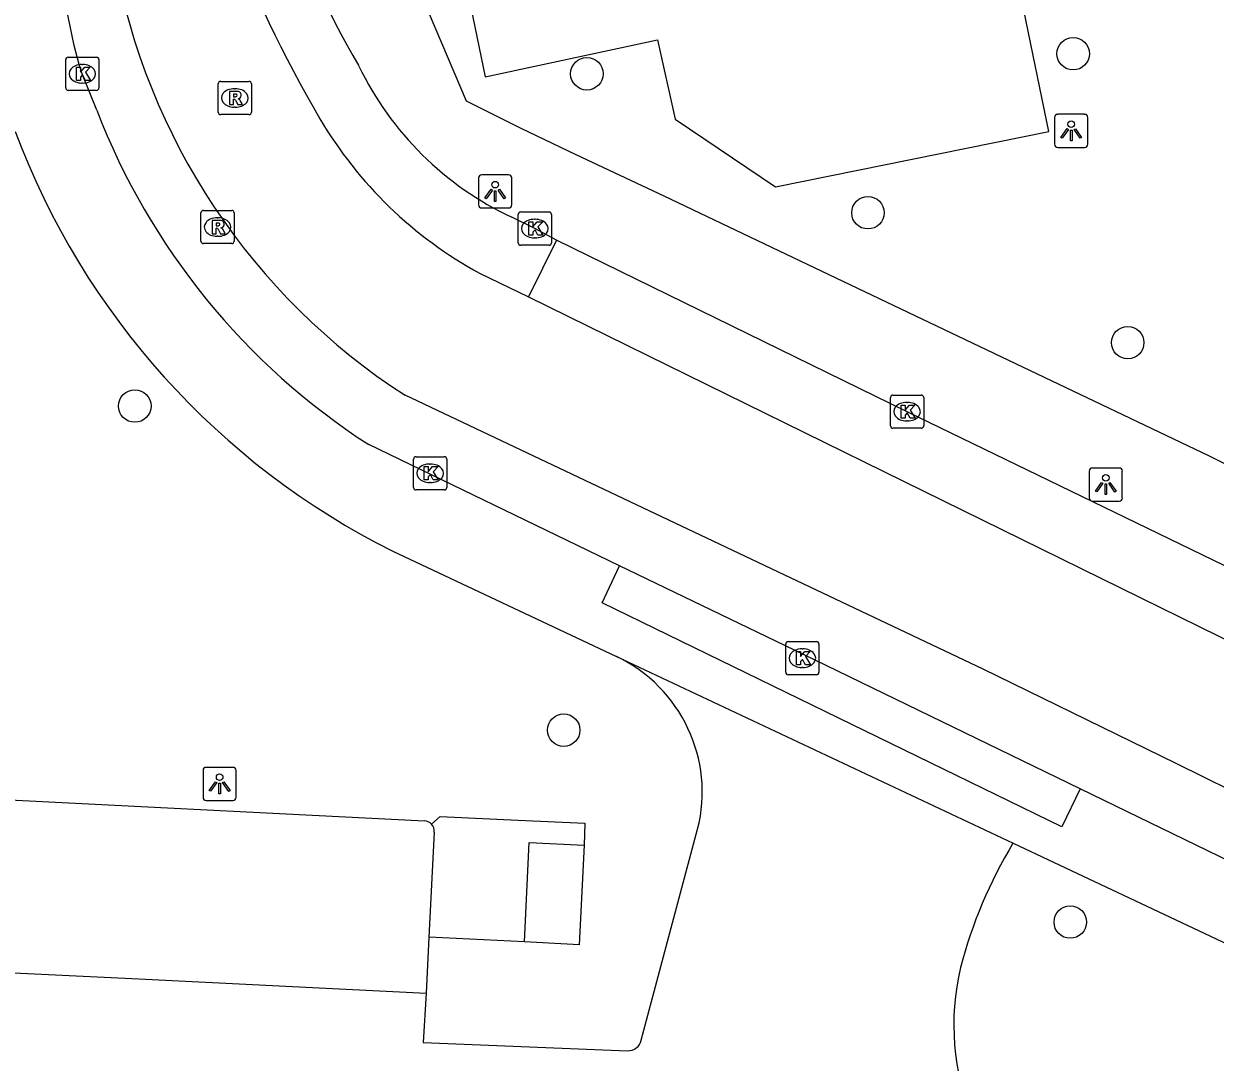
# Model space of a CAD drawing. Extents: x 162990 to 165007, y 383433 to 384336.
# Drawn here: x 164377.47 to 164413.35, y 384045.57 to 384076.84 of the extents above; entities that cross this region are included whole.
import ezdxf

# ---------------------------------------------------------------- set-up
doc = ezdxf.new("R2010")
doc.units = 0
for name, color, linetype in [('IMGEO_Boom', 7, 'Continuous'), ('IMGEO_Groenvoorziening', 7, 'Continuous'), ('IMGEO_Kolk', 7, 'Continuous'), ('IMGEO_Lichtpunt', 7, 'Continuous'), ('IMGEO_Parkeervlak_open', 7, 'Continuous'), ('IMGEO_Rijbaan_lokaal_gesloten', 7, 'Continuous'), ('IMGEO_Rioolput', 7, 'Continuous'), ('IMGEO_Voetpad_open', 7, 'Continuous')]:
    doc.layers.add(name, color=color, linetype=linetype)

msp = doc.modelspace()

# ---------------------------------------------------------------- linework, layer by layer
at = {"layer": 'IMGEO_Boom'}
for centre in [(164409.076, 384075.938), (164394.43, 384075.334), (164402.895, 384071.149), (164410.72, 384067.237), (164380.813, 384065.328), (164393.732, 384055.568), (164408.988, 384049.79)]:
    msp.add_circle(centre, 0.489, dxfattribs=at)
at = {"layer": 'IMGEO_Groenvoorziening'}
for points in [[(164389.752, 384052.737), (164390.015, 384052.973), (164392.359, 384052.855), (164394.37, 384052.768), (164394.344, 384052.105)], [(164392.551, 384049.195), (164389.672, 384049.338)]]:
    msp.add_lwpolyline(points, dxfattribs=at)
at = {"layer": 'IMGEO_Kolk'}
for p, q in [((164378.732, 384074.908), (164378.732, 384075.76)), ((164378.807, 384075.834), (164379.659, 384075.834)), ((164379.22, 384075.614), (164379.245, 384075.614)), ((164379.733, 384075.76), (164379.733, 384074.908)), ((164379.659, 384074.834), (164378.807, 384074.834)), ((164379.243, 384075.054), (164379.218, 384075.054)), ((164392.362, 384070.246), (164392.362, 384071.098)), ((164392.437, 384071.172), (164393.289, 384071.172)), ((164392.85, 384070.952), (164392.875, 384070.952)), ((164393.363, 384071.098), (164393.363, 384070.246)), ((164393.289, 384070.172), (164392.437, 384070.172)), ((164392.873, 384070.392), (164392.848, 384070.392)), ((164403.573, 384064.733), (164403.573, 384065.585)), ((164403.648, 384065.659), (164404.5, 384065.659)), ((164404.574, 384065.585), (164404.574, 384064.733)), ((164404.061, 384065.439), (164404.086, 384065.439)), ((164404.084, 384064.879), (164404.059, 384064.879)), ((164404.5, 384064.659), (164403.648, 384064.659)), ((164389.208, 384062.877), (164389.208, 384063.729)), ((164389.283, 384063.803), (164390.135, 384063.803)), ((164390.209, 384063.729), (164390.209, 384062.877)), ((164389.696, 384063.583), (164389.721, 384063.583)), ((164389.719, 384063.023), (164389.694, 384063.023)), ((164390.135, 384062.803), (164389.283, 384062.803)), ((164400.419, 384057.31), (164400.419, 384058.162)), ((164400.494, 384058.236), (164401.346, 384058.236)), ((164400.907, 384058.016), (164400.932, 384058.016)), ((164401.42, 384058.162), (164401.42, 384057.31)), ((164401.346, 384057.236), (164400.494, 384057.236)), ((164400.93, 384057.456), (164400.905, 384057.456))]:
    msp.add_line(p, q, dxfattribs=at)
for points in [[(164378.732, 384074.908), (164378.732, 384075.76)], [(164378.807, 384075.834), (164379.659, 384075.834)], [(164379.053, 384075.534), (164379.176, 384075.534), (164379.176, 384075.383), (164379.306, 384075.534), (164379.47, 384075.534), (164379.324, 384075.383), (164379.477, 384075.134), (164379.325, 384075.134), (164379.24, 384075.298), (164379.176, 384075.231), (164379.176, 384075.134), (164379.053, 384075.134), (164379.053, 384075.534)], [(164379.733, 384075.76), (164379.733, 384074.908)], [(164379.659, 384074.834), (164378.807, 384074.834)], [(164392.362, 384070.246), (164392.362, 384071.098)], [(164392.437, 384071.172), (164393.289, 384071.172)], [(164392.683, 384070.872), (164392.806, 384070.872), (164392.806, 384070.721), (164392.936, 384070.872), (164393.1, 384070.872), (164392.954, 384070.721), (164393.107, 384070.472), (164392.955, 384070.472), (164392.87, 384070.636), (164392.806, 384070.569), (164392.806, 384070.472), (164392.683, 384070.472), (164392.683, 384070.872)], [(164393.363, 384071.098), (164393.363, 384070.246)], [(164393.289, 384070.172), (164392.437, 384070.172)], [(164403.573, 384064.733), (164403.573, 384065.585)], [(164403.648, 384065.659), (164404.5, 384065.659)], [(164404.574, 384065.585), (164404.574, 384064.733)], [(164403.894, 384065.359), (164404.017, 384065.359), (164404.017, 384065.208), (164404.147, 384065.359), (164404.311, 384065.359), (164404.165, 384065.208), (164404.318, 384064.959), (164404.166, 384064.959), (164404.081, 384065.123), (164404.017, 384065.056), (164404.017, 384064.959), (164403.894, 384064.959), (164403.894, 384065.359)], [(164404.5, 384064.659), (164403.648, 384064.659)], [(164389.208, 384062.877), (164389.208, 384063.729)], [(164389.283, 384063.803), (164390.135, 384063.803)], [(164390.209, 384063.729), (164390.209, 384062.877)], [(164389.529, 384063.503), (164389.652, 384063.503), (164389.652, 384063.352), (164389.782, 384063.503), (164389.946, 384063.503), (164389.8, 384063.352), (164389.953, 384063.103), (164389.801, 384063.103), (164389.716, 384063.267), (164389.652, 384063.2), (164389.652, 384063.103), (164389.529, 384063.103), (164389.529, 384063.503)], [(164390.135, 384062.803), (164389.283, 384062.803)], [(164400.419, 384057.31), (164400.419, 384058.162)], [(164400.494, 384058.236), (164401.346, 384058.236)], [(164400.74, 384057.936), (164400.863, 384057.936), (164400.863, 384057.785), (164400.993, 384057.936), (164401.157, 384057.936), (164401.011, 384057.785), (164401.164, 384057.536), (164401.012, 384057.536), (164400.927, 384057.7), (164400.863, 384057.633), (164400.863, 384057.536), (164400.74, 384057.536), (164400.74, 384057.936)], [(164401.42, 384058.162), (164401.42, 384057.31)], [(164401.346, 384057.236), (164400.494, 384057.236)]]:
    msp.add_lwpolyline(points, dxfattribs=at)
for centre, start, end in [((164378.809, 384075.758), 91.552, 178.448), ((164378.809, 384075.758), 91.552, 178.448), ((164379.657, 384075.758), 1.552, 88.448), ((164379.657, 384075.758), 1.552, 88.448), ((164378.809, 384074.91), 181.552, 268.448), ((164378.809, 384074.91), 181.552, 268.448), ((164379.657, 384074.91), 271.552, 358.448), ((164379.657, 384074.91), 271.552, 358.448), ((164392.439, 384071.096), 91.552, 178.448), ((164392.439, 384071.096), 91.552, 178.448), ((164393.287, 384071.096), 1.552, 88.448), ((164393.287, 384071.096), 1.552, 88.448), ((164392.439, 384070.248), 181.552, 268.448), ((164392.439, 384070.248), 181.552, 268.448), ((164393.287, 384070.248), 271.552, 358.448), ((164393.287, 384070.248), 271.552, 358.448), ((164403.65, 384065.583), 91.552, 178.448), ((164403.65, 384065.583), 91.552, 178.448), ((164404.498, 384065.583), 1.552, 88.448), ((164404.498, 384065.583), 1.552, 88.448), ((164403.65, 384064.735), 181.552, 268.448), ((164403.65, 384064.735), 181.552, 268.448), ((164404.498, 384064.735), 271.552, 358.448), ((164404.498, 384064.735), 271.552, 358.448), ((164389.285, 384063.727), 91.552, 178.448), ((164389.285, 384063.727), 91.552, 178.448), ((164390.133, 384063.727), 1.552, 88.448), ((164390.133, 384063.727), 1.552, 88.448), ((164389.285, 384062.879), 181.552, 268.448), ((164389.285, 384062.879), 181.552, 268.448), ((164390.133, 384062.879), 271.552, 358.448), ((164390.133, 384062.879), 271.552, 358.448), ((164400.496, 384058.16), 91.552, 178.448), ((164400.496, 384058.16), 91.552, 178.448), ((164401.344, 384058.16), 1.552, 88.448), ((164401.344, 384058.16), 1.552, 88.448), ((164400.496, 384057.312), 181.552, 268.448), ((164400.496, 384057.312), 181.552, 268.448), ((164401.344, 384057.312), 271.552, 358.448), ((164401.344, 384057.312), 271.552, 358.448)]:
    msp.add_arc(centre, 0.0765, start, end, dxfattribs=at)
for centre, major_axis, ratio, start_param, end_param in [((164379.219, 384075.334), (-0.387, 0.002), 0.722429, 4.712389, 7.853982), ((164379.244, 384075.334), (-0.39, 0.002), 0.717154, 1.570796, 4.712389), ((164392.849, 384070.672), (-0.387, 0.002), 0.722429, 4.712389, 7.853982), ((164392.874, 384070.672), (-0.39, 0.002), 0.717154, 1.570796, 4.712389), ((164404.06, 384065.159), (-0.387, 0.002), 0.722429, 4.712389, 7.853982), ((164404.085, 384065.159), (-0.39, 0.002), 0.717154, 1.570796, 4.712389), ((164389.695, 384063.303), (-0.387, 0.002), 0.722429, 4.712389, 7.853982), ((164389.72, 384063.303), (-0.39, 0.002), 0.717154, 1.570796, 4.712389), ((164400.906, 384057.736), (-0.387, 0.002), 0.722429, 4.712389, 7.853982), ((164400.931, 384057.736), (-0.39, 0.002), 0.717154, 1.570796, 4.712389)]:
    msp.add_ellipse(centre, major_axis=major_axis, ratio=ratio, start_param=start_param, end_param=end_param, dxfattribs=at)
at = {"layer": 'IMGEO_Lichtpunt'}
for p, q in [((164409.42, 384074.113), (164408.612, 384074.113)), ((164409.42, 384074.113), (164408.612, 384074.113)), ((164408.518, 384074.018), (164408.518, 384073.211)), ((164408.518, 384074.018), (164408.518, 384073.211)), ((164409.514, 384073.211), (164409.514, 384074.018)), ((164409.514, 384073.211), (164409.514, 384074.018)), ((164408.612, 384073.117), (164409.42, 384073.117)), ((164408.612, 384073.117), (164409.42, 384073.117)), ((164392.071, 384072.291), (164391.263, 384072.291)), ((164392.071, 384072.291), (164391.263, 384072.291)), ((164391.169, 384072.196), (164391.169, 384071.389)), ((164391.169, 384072.196), (164391.169, 384071.389)), ((164392.165, 384071.389), (164392.165, 384072.196)), ((164392.165, 384071.389), (164392.165, 384072.196)), ((164391.263, 384071.295), (164392.071, 384071.295)), ((164391.263, 384071.295), (164392.071, 384071.295)), ((164409.56, 384063.367), (164409.56, 384062.56)), ((164409.56, 384063.367), (164409.56, 384062.56)), ((164410.462, 384063.462), (164409.654, 384063.462)), ((164410.462, 384063.462), (164409.654, 384063.462)), ((164410.556, 384062.56), (164410.556, 384063.367)), ((164410.556, 384062.56), (164410.556, 384063.367)), ((164409.654, 384062.466), (164410.462, 384062.466)), ((164409.654, 384062.466), (164410.462, 384062.466)), ((164382.87, 384054.353), (164382.87, 384053.546)), ((164382.87, 384054.353), (164382.87, 384053.546)), ((164383.772, 384054.448), (164382.964, 384054.448)), ((164383.772, 384054.448), (164382.964, 384054.448)), ((164383.866, 384053.546), (164383.866, 384054.353)), ((164383.866, 384053.546), (164383.866, 384054.353)), ((164382.964, 384053.452), (164383.772, 384053.452)), ((164382.964, 384053.452), (164383.772, 384053.452))]:
    msp.add_line(p, q, dxfattribs=at)
for points in [[(164408.892, 384073.682), (164408.931, 384073.654), (164408.743, 384073.392), (164408.705, 384073.419), (164408.892, 384073.682)], [(164408.994, 384073.634), (164409.041, 384073.634), (164409.041, 384073.312), (164408.994, 384073.312), (164408.994, 384073.634)], [(164409.104, 384073.654), (164409.142, 384073.681), (164409.329, 384073.419), (164409.29, 384073.391), (164409.104, 384073.654)], [(164391.543, 384071.86), (164391.582, 384071.832), (164391.394, 384071.57), (164391.356, 384071.597), (164391.543, 384071.86)], [(164391.645, 384071.812), (164391.692, 384071.812), (164391.692, 384071.49), (164391.645, 384071.49), (164391.645, 384071.812)], [(164391.755, 384071.832), (164391.793, 384071.859), (164391.98, 384071.597), (164391.941, 384071.569), (164391.755, 384071.832)], [(164409.934, 384063.031), (164409.973, 384063.003), (164409.785, 384062.741), (164409.747, 384062.768), (164409.934, 384063.031)], [(164410.036, 384062.983), (164410.083, 384062.983), (164410.083, 384062.661), (164410.036, 384062.661), (164410.036, 384062.983)], [(164410.146, 384063.003), (164410.184, 384063.03), (164410.371, 384062.768), (164410.332, 384062.74), (164410.146, 384063.003)], [(164383.244, 384054.017), (164383.283, 384053.989), (164383.095, 384053.727), (164383.057, 384053.754), (164383.244, 384054.017)], [(164383.456, 384053.989), (164383.494, 384054.016), (164383.681, 384053.754), (164383.642, 384053.726), (164383.456, 384053.989)], [(164383.346, 384053.969), (164383.393, 384053.969), (164383.393, 384053.647), (164383.346, 384053.647), (164383.346, 384053.969)]]:
    msp.add_lwpolyline(points, dxfattribs=at)
for centre in [(164409.017, 384073.816), (164391.668, 384071.994), (164410.059, 384063.165), (164383.369, 384054.151)]:
    msp.add_circle(centre, 0.0994, dxfattribs=at)
for centre, start, end in [((164408.612, 384074.018), 90, 180), ((164408.612, 384074.018), 90, 180), ((164409.42, 384074.018), 0, 90), ((164409.42, 384074.018), 0, 90), ((164408.612, 384073.211), 180, 270), ((164408.612, 384073.211), 180, 270), ((164409.42, 384073.211), 270, 0), ((164409.42, 384073.211), 270, 360), ((164391.263, 384072.196), 90, 180), ((164391.263, 384072.196), 90, 180), ((164392.071, 384072.196), 0, 90), ((164392.071, 384072.196), 0, 90), ((164391.263, 384071.389), 180, 270), ((164391.263, 384071.389), 180, 270), ((164392.071, 384071.389), 270, 0), ((164392.071, 384071.389), 270, 360), ((164409.654, 384063.367), 90, 180), ((164409.654, 384063.367), 90, 180), ((164410.462, 384063.367), 0, 90), ((164410.462, 384063.367), 0, 90), ((164409.654, 384062.56), 180, 270), ((164409.654, 384062.56), 180, 270), ((164410.462, 384062.56), 270, 0), ((164410.462, 384062.56), 270, 360), ((164382.964, 384054.353), 90, 180), ((164382.964, 384054.353), 90, 180), ((164383.772, 384054.353), 0, 90), ((164383.772, 384054.353), 0, 90), ((164382.964, 384053.546), 180, 270), ((164382.964, 384053.546), 180, 270), ((164383.772, 384053.546), 270, 0), ((164383.772, 384053.546), 270, 360)]:
    msp.add_arc(centre, 0.0946, start, end, dxfattribs=at)
at = {"layer": 'IMGEO_Parkeervlak_open'}
for points in [[(164385.289, 384129.163), (164385.757, 384128.041), (164386.327, 384125.358), (164381.241, 384124.244), (164391.371, 384075.241), (164396.559, 384076.361), (164397.085, 384073.972), (164400.111, 384071.928), (164408.342, 384073.595), (164407.589, 384077.249)], [(164375.243, 384053.561), (164389.536, 384052.842)], [(164389.831, 384052.496), (164389.672, 384049.338)], [(164389.672, 384049.338), (164389.588, 384047.652)]]:
    msp.add_lwpolyline(points, dxfattribs=at)
for centre, radius, start, end in [((164389.516, 384052.527), 0.316, 41.7382, 86.412), ((164389.52, 384052.528), 0.313, 354.214, 42.0843)]:
    msp.add_arc(centre, radius, start, end, dxfattribs=at)
at = {"layer": 'IMGEO_Rijbaan_lokaal_gesloten'}
for points in [[(164379.666, 384074.238), (164379.233, 384075.334), (164379.134, 384075.615), (164378.988, 384076.189), (164374.979, 384095.503), (164373.282, 384103.797), (164371.633, 384111.662), (164371.389, 384112.859)], [(164393.519, 384070.327), (164392.863, 384070.672), (164392.166, 384071.013)], [(164393.519, 384070.327), (164392.668, 384068.613)], [(164422.554, 384056.223), (164416.919, 384058.933), (164404.074, 384065.159), (164393.519, 384070.327)], [(164391.197, 384069.328), (164392.668, 384068.613)], [(164392.668, 384068.613), (164418.813, 384055.773), (164423.63, 384053.482), (164426.511, 384052.302), (164429.109, 384051.428), (164433.007, 384050.304)], [(164432.284, 384046.33), (164427.893, 384047.685), (164425.059, 384048.665), (164421.057, 384050.365), (164417.137, 384052.113), (164412.178, 384054.568), (164406.37, 384057.402), (164388.955, 384065.651)], [(164395.411, 384060.519), (164387.862, 384064.166)], [(164409.286, 384053.8), (164400.952, 384057.843), (164395.411, 384060.519)], [(164395.322, 384057.787), (164407.264, 384052.163)], [(164419.441, 384048.874), (164409.286, 384053.8)], [(164396.065, 384046.234), (164397.765, 384052.585)], [(164374.644, 384048.386), (164380.934, 384048.08), (164389.588, 384047.652)], [(164389.588, 384047.652), (164389.499, 384046.159), (164395.656, 384045.915)]]:
    msp.add_lwpolyline(points, dxfattribs=at)
for centre, radius, start, end in [((164418.029, 384093.07), 35.14, 190.7221, 209.8714), ((164420.135, 384093.702), 39.087, 191.0969, 210.3011), ((164399.701, 384082.299), 19.815, 190.1406, 237.1571), ((164396.324, 384079.828), 9.747, 205.9178, 244.745), ((164399.237, 384081.793), 20.979, 201.1086, 237.1647), ((164397.203, 384080.347), 12.549, 210.4818, 241.4073), ((164393.373, 384053.697), 4.531, 345.7913, 64.5207), ((164419.562, 384044.754), 14.358, 148.932, 165.1968), ((164413.141, 384046.687), 7.659, 166.9085, 305.6737), ((164395.672, 384046.316), 0.401, 267.6508, 348.2541)]:
    msp.add_arc(centre, radius, start, end, dxfattribs=at)
at = {"layer": 'IMGEO_Rioolput'}
for p, q in [((164383.325, 384074.179), (164383.325, 384075.031)), ((164383.4, 384075.105), (164384.252, 384075.105)), ((164383.813, 384074.885), (164383.838, 384074.885)), ((164384.326, 384075.031), (164384.326, 384074.179)), ((164384.252, 384074.105), (164383.4, 384074.105)), ((164383.836, 384074.325), (164383.811, 384074.325)), ((164382.881, 384071.219), (164383.733, 384071.219)), ((164382.806, 384070.293), (164382.806, 384071.145)), ((164383.294, 384070.999), (164383.319, 384070.999)), ((164383.807, 384071.145), (164383.807, 384070.293)), ((164383.733, 384070.219), (164382.881, 384070.219)), ((164383.317, 384070.439), (164383.292, 384070.439))]:
    msp.add_line(p, q, dxfattribs=at)
for points in [[(164383.325, 384074.179), (164383.325, 384075.031)], [(164383.4, 384075.105), (164384.252, 384075.105)], [(164383.914, 384074.803), (164383.662, 384074.805), (164383.662, 384074.405)], [(164384.326, 384075.031), (164384.326, 384074.179)], [(164383.662, 384074.405), (164383.786, 384074.405), (164383.786, 384074.567), (164383.797, 384074.567)], [(164383.84, 384074.724), (164383.786, 384074.724), (164383.786, 384074.643)], [(164383.786, 384074.643), (164383.838, 384074.643)], [(164383.844, 384074.538), (164383.915, 384074.405), (164384.055, 384074.405), (164383.99, 384074.531)], [(164384.252, 384074.105), (164383.4, 384074.105)], [(164382.881, 384071.219), (164383.733, 384071.219)], [(164382.806, 384070.293), (164382.806, 384071.145)], [(164383.395, 384070.917), (164383.143, 384070.919), (164383.143, 384070.519)], [(164383.807, 384071.145), (164383.807, 384070.293)], [(164383.143, 384070.519), (164383.267, 384070.519), (164383.267, 384070.681), (164383.278, 384070.681)], [(164383.321, 384070.838), (164383.267, 384070.838), (164383.267, 384070.757)], [(164383.267, 384070.757), (164383.319, 384070.757)], [(164383.325, 384070.652), (164383.396, 384070.519), (164383.536, 384070.519), (164383.471, 384070.645)], [(164383.733, 384070.219), (164382.881, 384070.219)]]:
    msp.add_lwpolyline(points, dxfattribs=at)
for centre, radius, start, end in [((164383.402, 384075.029), 0.0765, 91.552, 178.448), ((164383.402, 384075.029), 0.0765, 91.552, 178.448), ((164383.913, 384074.693), 0.109, 350.3612, 89.416), ((164384.25, 384075.029), 0.0765, 1.552, 88.448), ((164384.25, 384075.029), 0.0765, 1.552, 88.448), ((164383.796, 384074.514), 0.0533, 26.0293, 88.6989), ((164383.822, 384074.832), 0.19, 274.7715, 282.9687), ((164383.846, 384074.628), 0.0964, 77.0061, 93.1865), ((164383.86, 384074.685), 0.0378, 276.6634, 79.6772), ((164383.911, 384074.693), 0.112, 277.5842, 350.9817), ((164383.895, 384074.478), 0.108, 29.5134, 73.7905), ((164383.402, 384074.181), 0.0765, 181.552, 268.448), ((164383.402, 384074.181), 0.0765, 181.552, 268.448), ((164384.25, 384074.181), 0.0765, 271.552, 358.448), ((164384.25, 384074.181), 0.0765, 271.552, 358.448), ((164382.883, 384071.143), 0.0765, 91.552, 178.448), ((164382.883, 384071.143), 0.0765, 91.552, 178.448), ((164383.731, 384071.143), 0.0765, 1.552, 88.448), ((164383.731, 384071.143), 0.0765, 1.552, 88.448), ((164383.394, 384070.807), 0.109, 350.3612, 89.416), ((164383.277, 384070.628), 0.0533, 26.0293, 88.6989), ((164383.303, 384070.946), 0.19, 274.7715, 282.9687), ((164383.327, 384070.742), 0.0964, 77.0061, 93.1865), ((164383.341, 384070.799), 0.0378, 276.6634, 79.6772), ((164383.392, 384070.807), 0.112, 277.5842, 350.9817), ((164383.376, 384070.592), 0.108, 29.5134, 73.7905), ((164382.883, 384070.295), 0.0765, 181.552, 268.448), ((164382.883, 384070.295), 0.0765, 181.552, 268.448), ((164383.731, 384070.295), 0.0765, 271.552, 358.448), ((164383.731, 384070.295), 0.0765, 271.552, 358.448)]:
    msp.add_arc(centre, radius, start, end, dxfattribs=at)
for centre, major_axis, ratio, start_param, end_param in [((164383.812, 384074.605), (-0.387, 0.002), 0.722429, 4.712389, 7.853982), ((164383.837, 384074.605), (-0.39, 0.002), 0.717154, 1.570796, 4.712389), ((164383.293, 384070.719), (-0.387, 0.002), 0.722429, 4.712389, 7.853982), ((164383.318, 384070.719), (-0.39, 0.002), 0.717154, 1.570796, 4.712389)]:
    msp.add_ellipse(centre, major_axis=major_axis, ratio=ratio, start_param=start_param, end_param=end_param, dxfattribs=at)
at = {"layer": 'IMGEO_Voetpad_open'}
for points in [[(164377.929, 384126.332), (164382.551, 384104.558), (164384.708, 384092.902), (164386.477, 384084.677), (164390.789, 384074.523), (164392.442, 384073.696), (164394.094, 384072.908), (164396.747, 384071.659), (164413.168, 384063.826), (164422.817, 384059.039), (164426.732, 384057.314)], [(164388.586, 384060.959), (164395.322, 384057.787)], [(164409.286, 384053.8), (164408.734, 384052.656), (164394.889, 384059.406), (164395.411, 384060.519)], [(164392.551, 384049.195), (164392.696, 384052.184), (164394.344, 384052.105)], [(164394.344, 384052.105), (164394.201, 384049.106), (164392.551, 384049.195)], [(164407.264, 384052.163), (164422.476, 384045), (164422.773, 384044.883)]]:
    msp.add_lwpolyline(points, dxfattribs=at)
msp.add_arc((164398.957, 384081.729), 23.216, 200.4946, 243.4658, dxfattribs=at)

doc.saveas('drawing.dxf')
